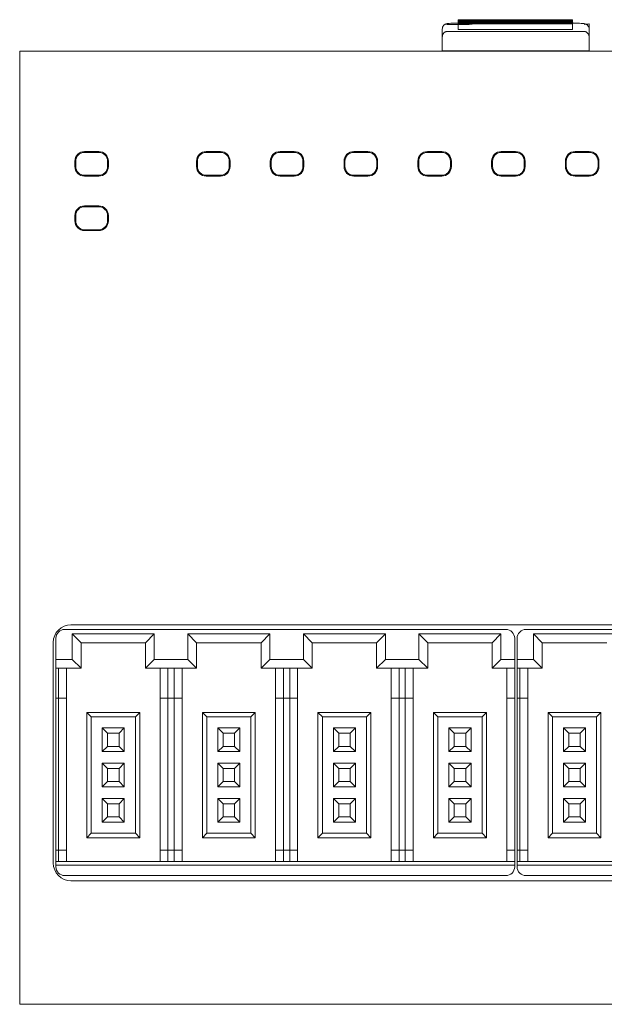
# Model space of a CAD drawing. Header units: millimetres. Extents: x -1114 to 1396, y -630 to 631.
# Tile 778 of 780: x 1198 to 1231, y 452 to 507. Entities that reach past the tile are written whole.
import ezdxf

# ---------------------------------------------------------------- set-up
doc = ezdxf.new("R2010")
doc.units = ezdxf.units.MM
doc.header["$MEASUREMENT"] = 0

msp = doc.modelspace()

# ---------------------------------------------------------------- linework, layer by layer
at = {"lineweight": 18}
for p, q in [((1223.0812, 507.1958), (1223.0774, 507.1958)), ((1223.0774, 507.1958), (1223.0774, 507.1954)), ((1223.0804, 507.2111), (1223.0843, 507.2111)), ((1223.0812, 507.3515), (1223.0812, 507.3829)), ((1223.0812, 507.3515), (1223.0812, 507.2882)), ((1223.0812, 507.2882), (1223.0812, 507.3514)), ((1223.0812, 507.2568), (1223.0812, 507.2882)), ((1223.0812, 507.2568), (1223.0812, 507.1935)), ((1223.0812, 507.1935), (1223.0812, 507.2567)), ((1223.0812, 507.1621), (1223.0812, 507.1935)), ((1223.0812, 507.1621), (1223.0812, 506.844)), ((1223.0812, 507.0029), (1223.0812, 507.162)), ((1223.2812, 507.3934), (1229.356, 507.3934)), ((1229.356, 507.341), (1223.2812, 507.341)), ((1223.2812, 507.2987), (1229.356, 507.2987)), ((1229.356, 507.2463), (1223.2812, 507.2463)), ((1223.2812, 507.204), (1229.356, 507.204)), ((1229.356, 507.1516), (1223.2812, 507.1516)), ((1229.5989, 507.1958), (1229.5559, 507.1958)), ((1229.556, 507.3829), (1229.556, 507.3515)), ((1229.556, 507.3515), (1229.556, 507.2882)), ((1229.556, 507.2882), (1229.556, 507.2568)), ((1229.556, 507.2568), (1229.556, 507.1935)), ((1229.556, 507.1935), (1229.556, 507.1621)), ((1229.556, 507.1621), (1229.556, 506.8439)), ((1229.559, 507.2111), (1229.602, 507.2111)), ((1229.602, 507.2111), (1229.5988, 507.2111)), ((1229.5989, 507.1958), (1229.5989, 507.1954)), ((1230.4989, 507.1637), (1230.4989, 506.4055)), ((1222.1774, 506.404), (1222.1774, 506.8644)), ((1222.1774, 506.4016), (1222.1774, 506.8644)), ((1223.0812, 506.8438), (1223.0812, 507.0029)), ((1223.2812, 506.8335), (1229.356, 506.8335)), ((1230.4989, 506.8644), (1230.4989, 506.4016)), ((1198.2246, 505.6053), (1254.4301, 505.6053)), ((1198.2246, 503.6053), (1198.2246, 505.6053)), ((1254.4301, 505.6053), (1198.2246, 505.6053)), ((1222.1774, 505.6078), (1222.1774, 505.6294)), ((1222.1774, 505.6053), (1222.1774, 505.6078)), ((1222.1774, 505.6078), (1230.4989, 505.6078)), ((1230.4989, 505.6078), (1230.4989, 505.6295)), ((1230.4989, 505.6078), (1230.4989, 505.6053)), ((1198.2246, 453.6053), (1198.2246, 503.6053)), ((1201.9033, 499.9259), (1202.7033, 499.9259)), ((1208.8004, 499.9259), (1209.6004, 499.9259)), ((1212.9813, 499.9259), (1213.7813, 499.9259)), ((1217.1621, 499.9259), (1217.9621, 499.9259)), ((1221.343, 499.9259), (1222.143, 499.9259)), ((1225.5238, 499.9259), (1226.3238, 499.9259)), ((1229.7047, 499.9259), (1230.5047, 499.9259)), ((1201.3532, 499.3759), (1201.3532, 499.0759)), ((1201.4033, 499.3759), (1201.4033, 499.0759)), ((1201.5498, 499.7294), (1201.5101, 499.7691)), ((1202.7033, 499.8759), (1201.9033, 499.8759)), ((1203.0965, 499.7691), (1203.0569, 499.7294)), ((1203.2033, 499.0759), (1203.2033, 499.3759)), ((1203.2534, 499.3759), (1203.2534, 499.0759)), ((1208.2503, 499.3759), (1208.2503, 499.0759)), ((1208.3004, 499.0759), (1208.3004, 499.3759)), ((1208.4072, 499.7691), (1208.4469, 499.7294)), ((1208.8004, 499.8759), (1209.6004, 499.8759)), ((1209.954, 499.7294), (1209.9936, 499.7691)), ((1210.1004, 499.3759), (1210.1004, 499.0759)), ((1210.1505, 499.3759), (1210.1505, 499.0759)), ((1212.4312, 499.3759), (1212.4312, 499.0759)), ((1212.4813, 499.0759), (1212.4813, 499.3759)), ((1212.6277, 499.7294), (1212.5881, 499.7691)), ((1212.9813, 499.8759), (1213.7813, 499.8759)), ((1214.1745, 499.7691), (1214.1348, 499.7294)), ((1214.2813, 499.3759), (1214.2813, 499.0759)), ((1214.3313, 499.3759), (1214.3313, 499.0759)), ((1216.6121, 499.3759), (1216.6121, 499.0759)), ((1216.6621, 499.0759), (1216.6621, 499.3759)), ((1216.7689, 499.7691), (1216.8086, 499.7294)), ((1217.1621, 499.8759), (1217.9621, 499.8759)), ((1218.3157, 499.7294), (1218.3553, 499.7691)), ((1218.4621, 499.3759), (1218.4621, 499.0759)), ((1218.5122, 499.3759), (1218.5122, 499.0759)), ((1220.7929, 499.3759), (1220.7929, 499.0759)), ((1220.843, 499.0759), (1220.843, 499.3759)), ((1220.9498, 499.7691), (1220.9894, 499.7294)), ((1221.343, 499.8759), (1222.143, 499.8759)), ((1222.4965, 499.7294), (1222.5362, 499.7691)), ((1222.643, 499.3759), (1222.643, 499.0759)), ((1222.693, 499.3759), (1222.693, 499.0759)), ((1224.9738, 499.3759), (1224.9738, 499.0759)), ((1225.0238, 499.0759), (1225.0238, 499.3759)), ((1225.1306, 499.7691), (1225.1703, 499.7294)), ((1225.5238, 499.8759), (1226.3238, 499.8759)), ((1226.6774, 499.7294), (1226.717, 499.7691)), ((1226.8238, 499.3759), (1226.8238, 499.0759)), ((1226.8739, 499.3759), (1226.8739, 499.0759)), ((1229.1546, 499.3759), (1229.1546, 499.0759)), ((1229.2047, 499.0759), (1229.2047, 499.3759)), ((1229.3115, 499.7691), (1229.3511, 499.7294)), ((1229.7047, 499.8759), (1230.5047, 499.8759)), ((1230.8979, 499.7691), (1230.8582, 499.7294)), ((1231.0047, 499.3759), (1231.0047, 499.0759)), ((1231.0548, 499.3759), (1231.0548, 499.0759)), ((1201.5101, 498.6827), (1201.5498, 498.7223)), ((1201.9033, 498.5759), (1202.7033, 498.5759)), ((1201.9033, 498.5258), (1202.7033, 498.5258)), ((1203.0965, 498.6827), (1203.0569, 498.7223)), ((1208.4469, 498.7223), (1208.4072, 498.6827)), ((1209.6004, 498.5759), (1208.8004, 498.5759)), ((1208.8004, 498.5258), (1209.6004, 498.5258)), ((1209.9936, 498.6827), (1209.954, 498.7223)), ((1212.5881, 498.6827), (1212.6277, 498.7223)), ((1213.7813, 498.5759), (1212.9813, 498.5759)), ((1212.9813, 498.5258), (1213.7813, 498.5258)), ((1214.1348, 498.7223), (1214.1745, 498.6827)), ((1216.7689, 498.6827), (1216.8086, 498.7223)), ((1217.9621, 498.5759), (1217.1621, 498.5759)), ((1217.1621, 498.5258), (1217.9621, 498.5258)), ((1218.3157, 498.7223), (1218.3553, 498.6827)), ((1220.9894, 498.7223), (1220.9498, 498.6827)), ((1222.143, 498.5759), (1221.343, 498.5759)), ((1221.343, 498.5258), (1222.143, 498.5258)), ((1222.5362, 498.6827), (1222.4965, 498.7223)), ((1225.1703, 498.7223), (1225.1306, 498.6827)), ((1226.3238, 498.5759), (1225.5238, 498.5759)), ((1225.5238, 498.5258), (1226.3238, 498.5258)), ((1226.6774, 498.7223), (1226.717, 498.6827)), ((1229.3511, 498.7223), (1229.3115, 498.6827)), ((1230.5047, 498.5759), (1229.7047, 498.5759)), ((1229.7047, 498.5258), (1230.5047, 498.5258)), ((1230.8582, 498.7223), (1230.8979, 498.6827)), ((1201.5498, 496.6469), (1201.5101, 496.6866)), ((1201.9033, 496.8434), (1202.7033, 496.8434)), ((1201.9033, 496.7934), (1202.7033, 496.7934)), ((1203.0965, 496.6866), (1203.0569, 496.6469)), ((1201.3532, 496.2934), (1201.3532, 495.9934)), ((1201.4033, 495.9934), (1201.4033, 496.2934)), ((1203.2033, 496.2934), (1203.2033, 495.9934)), ((1203.2534, 496.2934), (1203.2534, 495.9934)), ((1201.5101, 495.6002), (1201.5498, 495.6398)), ((1202.7033, 495.4934), (1201.9033, 495.4934)), ((1201.9033, 495.4433), (1202.7033, 495.4433)), ((1203.0569, 495.6398), (1203.0965, 495.6002)), ((1201.1298, 473.1048), (1251.5298, 473.1048)), ((1200.7803, 472.8433), (1225.7803, 472.8433)), ((1201.2053, 471.1433), (1201.2053, 472.5933)), ((1201.2053, 472.5933), (1201.7053, 472.0933)), ((1201.2053, 472.5933), (1205.8553, 472.5933)), ((1205.8553, 472.5933), (1205.3553, 472.0933)), ((1205.8553, 472.5933), (1205.8553, 471.1433)), ((1207.7553, 472.5933), (1208.2553, 472.0933)), ((1207.7553, 471.1433), (1207.7553, 472.5933)), ((1207.7553, 472.5933), (1212.4053, 472.5933)), ((1212.4053, 472.5933), (1211.9053, 472.0933)), ((1212.4053, 472.5933), (1212.4053, 471.1433)), ((1214.3053, 472.5933), (1214.8053, 472.0933)), ((1214.3053, 471.1433), (1214.3053, 472.5933)), ((1214.3053, 472.5933), (1218.9553, 472.5933)), ((1218.9553, 472.5933), (1218.4553, 472.0933)), ((1218.9553, 472.5933), (1218.9553, 471.1433)), ((1220.8553, 472.5933), (1221.3553, 472.0933)), ((1220.8553, 471.1433), (1220.8553, 472.5933)), ((1220.8553, 472.5933), (1225.5053, 472.5933)), ((1225.5053, 472.5933), (1225.0053, 472.0933)), ((1225.5053, 472.5933), (1225.5053, 471.1433)), ((1226.9203, 472.8433), (1239.4203, 472.8433)), ((1227.3453, 472.5933), (1227.8453, 472.0933)), ((1227.3453, 472.5933), (1227.3453, 471.1433)), ((1231.9953, 472.5933), (1227.3453, 472.5933)), ((1200.1298, 459.6048), (1200.1298, 472.1048)), ((1200.2803, 471.1433), (1200.2803, 472.3433)), ((1201.7053, 470.6433), (1201.7053, 472.0933)), ((1201.7053, 472.0933), (1205.3553, 472.0933)), ((1205.3553, 472.0933), (1205.3553, 470.6433)), ((1208.2553, 472.0933), (1211.9053, 472.0933)), ((1208.2553, 470.6433), (1208.2553, 472.0933)), ((1211.9053, 472.0933), (1211.9053, 470.6433)), ((1214.8053, 470.6433), (1214.8053, 472.0933)), ((1214.8053, 472.0933), (1218.4553, 472.0933)), ((1218.4553, 472.0933), (1218.4553, 470.6433)), ((1221.3553, 472.0933), (1225.0053, 472.0933)), ((1221.3553, 470.6433), (1221.3553, 472.0933)), ((1225.0053, 472.0933), (1225.0053, 470.6433)), ((1226.2803, 472.3433), (1226.2803, 471.1433)), ((1226.4203, 471.1433), (1226.4203, 472.3433)), ((1227.8453, 472.0933), (1231.4953, 472.0933)), ((1227.8453, 470.6433), (1227.8453, 472.0933)), ((1200.2803, 470.6433), (1200.2803, 471.1433)), ((1200.2803, 471.1433), (1201.2053, 471.1433)), ((1201.2053, 471.1433), (1201.7053, 470.6433)), ((1205.8553, 471.1433), (1205.3553, 470.6433)), ((1205.8553, 471.1433), (1207.7553, 471.1433)), ((1207.7553, 471.1433), (1208.2553, 470.6433)), ((1212.4053, 471.1433), (1211.9053, 470.6433)), ((1212.4053, 471.1433), (1214.3053, 471.1433)), ((1214.3053, 471.1433), (1214.8053, 470.6433)), ((1218.9553, 471.1433), (1218.4553, 470.6433)), ((1218.9553, 471.1433), (1220.8553, 471.1433)), ((1220.8553, 471.1433), (1221.3553, 470.6433)), ((1225.5053, 471.1433), (1225.0053, 470.6433)), ((1226.2803, 471.1433), (1225.5053, 471.1433)), ((1226.2803, 471.1433), (1226.2803, 470.6433)), ((1226.4203, 470.6433), (1226.4203, 471.1433)), ((1227.3453, 471.1433), (1226.4203, 471.1433)), ((1227.3453, 471.1433), (1227.8453, 470.6433)), ((1200.2803, 468.9433), (1200.2803, 470.6433)), ((1200.2803, 470.6433), (1201.7053, 470.6433)), ((1200.4303, 468.9433), (1200.4303, 470.6433)), ((1200.8803, 468.9433), (1200.8803, 470.6433)), ((1205.3553, 470.6433), (1208.2553, 470.6433)), ((1206.1803, 470.6433), (1206.1803, 468.9433)), ((1206.6303, 468.9433), (1206.6303, 470.6433)), ((1206.9803, 470.6433), (1206.9803, 468.9433)), ((1207.4303, 468.9433), (1207.4303, 470.6433)), ((1211.9053, 470.6433), (1214.8053, 470.6433)), ((1212.7303, 470.6433), (1212.7303, 468.9433)), ((1213.1803, 468.9433), (1213.1803, 470.6433)), ((1213.5303, 470.6433), (1213.5303, 468.9433)), ((1213.9803, 468.9433), (1213.9803, 470.6433)), ((1218.4553, 470.6433), (1221.3553, 470.6433)), ((1219.2803, 470.6433), (1219.2803, 468.9433)), ((1219.7303, 468.9433), (1219.7303, 470.6433)), ((1220.0803, 470.6433), (1220.0803, 468.9433)), ((1220.5303, 468.9433), (1220.5303, 470.6433)), ((1225.0053, 470.6433), (1226.2803, 470.6433)), ((1225.8303, 470.6433), (1225.8303, 468.9433)), ((1226.2803, 470.6433), (1226.2803, 468.9433)), ((1226.4203, 468.9433), (1226.4203, 470.6433)), ((1226.4203, 470.6433), (1227.8453, 470.6433)), ((1226.5703, 468.9433), (1226.5703, 470.6433)), ((1227.0203, 468.9433), (1227.0203, 470.6433)), ((1200.2803, 460.3433), (1200.2803, 468.9433)), ((1200.2803, 468.9433), (1200.4303, 468.9433)), ((1200.4303, 460.3433), (1200.4303, 468.9433)), ((1200.4303, 468.9433), (1200.8803, 468.9433)), ((1200.8803, 460.3433), (1200.8803, 468.9433)), ((1206.1803, 468.9433), (1206.1803, 460.3433)), ((1206.1803, 468.9433), (1206.6303, 468.9433)), ((1206.6303, 460.3433), (1206.6303, 468.9433)), ((1206.6303, 468.9433), (1206.9803, 468.9433)), ((1206.9803, 468.9433), (1206.9803, 460.3433)), ((1206.9803, 468.9433), (1207.4303, 468.9433)), ((1207.4303, 460.3433), (1207.4303, 468.9433)), ((1212.7303, 468.9433), (1212.7303, 460.3433)), ((1212.7303, 468.9433), (1213.1803, 468.9433)), ((1213.1803, 460.3433), (1213.1803, 468.9433)), ((1213.1803, 468.9433), (1213.5303, 468.9433)), ((1213.5303, 468.9433), (1213.5303, 460.3433)), ((1213.5303, 468.9433), (1213.9803, 468.9433)), ((1213.9803, 460.3433), (1213.9803, 468.9433)), ((1219.2803, 468.9433), (1219.2803, 460.3433)), ((1219.2803, 468.9433), (1219.7303, 468.9433)), ((1219.7303, 460.3433), (1219.7303, 468.9433)), ((1219.7303, 468.9433), (1220.0803, 468.9433)), ((1220.0803, 468.9433), (1220.0803, 460.3433)), ((1220.0803, 468.9433), (1220.5303, 468.9433)), ((1220.5303, 460.3433), (1220.5303, 468.9433)), ((1225.8303, 468.9433), (1225.8303, 460.3433)), ((1225.8303, 468.9433), (1226.2803, 468.9433)), ((1226.2803, 468.9433), (1226.2803, 460.3433)), ((1226.4203, 460.3433), (1226.4203, 468.9433)), ((1226.4203, 468.9433), (1226.5703, 468.9433)), ((1226.5703, 460.3433), (1226.5703, 468.9433)), ((1226.5703, 468.9433), (1227.0203, 468.9433)), ((1227.0203, 460.3433), (1227.0203, 468.9433)), ((1202.0303, 468.1433), (1202.0303, 461.0433)), ((1205.0303, 468.1433), (1202.0303, 468.1433)), ((1202.0303, 468.1433), (1202.2803, 467.8933)), ((1205.0303, 468.1433), (1204.7803, 467.8933)), ((1205.0303, 461.0433), (1205.0303, 468.1433)), ((1211.5803, 468.1433), (1208.5803, 468.1433)), ((1208.5803, 468.1433), (1208.8303, 467.8933)), ((1208.5803, 468.1433), (1208.5803, 461.0433)), ((1211.5803, 468.1433), (1211.3303, 467.8933)), ((1211.5803, 461.0433), (1211.5803, 468.1433)), ((1215.1303, 468.1433), (1215.1303, 461.0433)), ((1218.1303, 468.1433), (1215.1303, 468.1433)), ((1215.1303, 468.1433), (1215.3803, 467.8933)), ((1218.1303, 468.1433), (1217.8803, 467.8933)), ((1218.1303, 461.0433), (1218.1303, 468.1433)), ((1224.6803, 468.1433), (1221.6803, 468.1433)), ((1221.6803, 468.1433), (1221.9303, 467.8933)), ((1221.6803, 468.1433), (1221.6803, 461.0433)), ((1224.6803, 468.1433), (1224.4303, 467.8933)), ((1224.6803, 461.0433), (1224.6803, 468.1433)), ((1231.1703, 468.1433), (1228.1703, 468.1433)), ((1228.1703, 468.1433), (1228.4203, 467.8933)), ((1228.1703, 468.1433), (1228.1703, 461.0433)), ((1231.1703, 468.1433), (1230.9203, 467.8933)), ((1231.1703, 461.0433), (1231.1703, 468.1433)), ((1202.2803, 467.8933), (1204.7803, 467.8933)), ((1202.2803, 461.2933), (1202.2803, 467.8933)), ((1204.7803, 467.8933), (1204.7803, 461.2933)), ((1208.8303, 467.8933), (1211.3303, 467.8933)), ((1208.8303, 461.2933), (1208.8303, 467.8933)), ((1211.3303, 467.8933), (1211.3303, 461.2933)), ((1215.3803, 461.2933), (1215.3803, 467.8933)), ((1215.3803, 467.8933), (1217.8803, 467.8933)), ((1217.8803, 467.8933), (1217.8803, 461.2933)), ((1221.9303, 467.8933), (1224.4303, 467.8933)), ((1221.9303, 461.2933), (1221.9303, 467.8933)), ((1224.4303, 467.8933), (1224.4303, 461.2933)), ((1228.4203, 467.8933), (1230.9203, 467.8933)), ((1228.4203, 461.2933), (1228.4203, 467.8933)), ((1230.9203, 467.8933), (1230.9203, 461.2933)), ((1202.9053, 467.2683), (1202.9053, 465.9183)), ((1204.1553, 467.2683), (1202.9053, 467.2683)), ((1203.2053, 466.9683), (1202.9053, 467.2683)), ((1203.2053, 466.2183), (1203.2053, 466.9683)), ((1203.2053, 466.9683), (1203.8553, 466.9683)), ((1203.8553, 466.9683), (1204.1553, 467.2683)), ((1203.8553, 466.9683), (1203.8553, 466.2183)), ((1204.1553, 465.9183), (1204.1553, 467.2683)), ((1209.4553, 467.2683), (1209.4553, 465.9183)), ((1210.7053, 467.2683), (1209.4553, 467.2683)), ((1209.7553, 466.9683), (1209.4553, 467.2683)), ((1209.7553, 466.2183), (1209.7553, 466.9683)), ((1209.7553, 466.9683), (1210.4053, 466.9683)), ((1210.4053, 466.9683), (1210.7053, 467.2683)), ((1210.4053, 466.9683), (1210.4053, 466.2183)), ((1210.7053, 465.9183), (1210.7053, 467.2683)), ((1217.2553, 467.2683), (1216.0053, 467.2683)), ((1216.0053, 467.2683), (1216.0053, 465.9183)), ((1216.3053, 466.9683), (1216.0053, 467.2683)), ((1216.3053, 466.9683), (1216.9553, 466.9683)), ((1216.3053, 466.2183), (1216.3053, 466.9683)), ((1216.9553, 466.9683), (1217.2553, 467.2683)), ((1216.9553, 466.9683), (1216.9553, 466.2183)), ((1217.2553, 465.9183), (1217.2553, 467.2683)), ((1222.8553, 466.9683), (1222.5553, 467.2683)), ((1222.5553, 467.2683), (1222.5553, 465.9183)), ((1223.8053, 467.2683), (1222.5553, 467.2683)), ((1222.8553, 466.2183), (1222.8553, 466.9683)), ((1222.8553, 466.9683), (1223.5053, 466.9683)), ((1223.5053, 466.9683), (1223.8053, 467.2683)), ((1223.5053, 466.9683), (1223.5053, 466.2183)), ((1223.8053, 465.9183), (1223.8053, 467.2683)), ((1229.3453, 466.9683), (1229.0453, 467.2683)), ((1229.0453, 467.2683), (1229.0453, 465.9183)), ((1230.2953, 467.2683), (1229.0453, 467.2683)), ((1229.3453, 466.2183), (1229.3453, 466.9683)), ((1229.3453, 466.9683), (1229.9953, 466.9683)), ((1229.9953, 466.9683), (1230.2953, 467.2683)), ((1229.9953, 466.9683), (1229.9953, 466.2183)), ((1230.2953, 465.9183), (1230.2953, 467.2683)), ((1202.9053, 465.9183), (1203.2053, 466.2183)), ((1202.9053, 465.9183), (1204.1553, 465.9183)), ((1203.8553, 466.2183), (1203.2053, 466.2183)), ((1203.8553, 466.2183), (1204.1553, 465.9183)), ((1209.4553, 465.9183), (1209.7553, 466.2183)), ((1209.4553, 465.9183), (1210.7053, 465.9183)), ((1210.4053, 466.2183), (1209.7553, 466.2183)), ((1210.4053, 466.2183), (1210.7053, 465.9183)), ((1216.0053, 465.9183), (1216.3053, 466.2183)), ((1216.0053, 465.9183), (1217.2553, 465.9183)), ((1216.9553, 466.2183), (1216.3053, 466.2183)), ((1216.9553, 466.2183), (1217.2553, 465.9183)), ((1222.5553, 465.9183), (1222.8553, 466.2183)), ((1222.5553, 465.9183), (1223.8053, 465.9183)), ((1223.5053, 466.2183), (1222.8553, 466.2183)), ((1223.5053, 466.2183), (1223.8053, 465.9183)), ((1229.0453, 465.9183), (1229.3453, 466.2183)), ((1229.0453, 465.9183), (1230.2953, 465.9183)), ((1229.9953, 466.2183), (1229.3453, 466.2183)), ((1229.9953, 466.2183), (1230.2953, 465.9183)), ((1203.2053, 464.9683), (1202.9053, 465.2683)), ((1202.9053, 465.2683), (1202.9053, 463.9183)), ((1204.1553, 465.2683), (1202.9053, 465.2683)), ((1203.2053, 464.9683), (1203.8553, 464.9683)), ((1203.2053, 464.2183), (1203.2053, 464.9683)), ((1203.8553, 464.9683), (1204.1553, 465.2683)), ((1203.8553, 464.9683), (1203.8553, 464.2183)), ((1204.1553, 463.9183), (1204.1553, 465.2683)), ((1209.4553, 465.2683), (1209.4553, 463.9183)), ((1210.7053, 465.2683), (1209.4553, 465.2683)), ((1209.7553, 464.9683), (1209.4553, 465.2683)), ((1209.7553, 464.2183), (1209.7553, 464.9683)), ((1209.7553, 464.9683), (1210.4053, 464.9683)), ((1210.4053, 464.9683), (1210.7053, 465.2683)), ((1210.4053, 464.9683), (1210.4053, 464.2183)), ((1210.7053, 463.9183), (1210.7053, 465.2683)), ((1216.0053, 465.2683), (1216.0053, 463.9183)), ((1217.2553, 465.2683), (1216.0053, 465.2683)), ((1216.3053, 464.9683), (1216.0053, 465.2683)), ((1216.3053, 464.2183), (1216.3053, 464.9683)), ((1216.3053, 464.9683), (1216.9553, 464.9683)), ((1216.9553, 464.9683), (1217.2553, 465.2683)), ((1216.9553, 464.9683), (1216.9553, 464.2183)), ((1217.2553, 463.9183), (1217.2553, 465.2683)), ((1222.8553, 464.9683), (1222.5553, 465.2683)), ((1222.5553, 465.2683), (1222.5553, 463.9183)), ((1223.8053, 465.2683), (1222.5553, 465.2683)), ((1222.8553, 464.2183), (1222.8553, 464.9683)), ((1222.8553, 464.9683), (1223.5053, 464.9683)), ((1223.5053, 464.9683), (1223.8053, 465.2683)), ((1223.5053, 464.9683), (1223.5053, 464.2183)), ((1223.8053, 463.9183), (1223.8053, 465.2683)), ((1229.0453, 465.2683), (1229.0453, 463.9183)), ((1230.2953, 465.2683), (1229.0453, 465.2683)), ((1229.3453, 464.9683), (1229.0453, 465.2683)), ((1229.3453, 464.2183), (1229.3453, 464.9683)), ((1229.3453, 464.9683), (1229.9953, 464.9683)), ((1229.9953, 464.9683), (1230.2953, 465.2683)), ((1229.9953, 464.9683), (1229.9953, 464.2183)), ((1230.2953, 463.9183), (1230.2953, 465.2683)), ((1202.9053, 463.9183), (1203.2053, 464.2183)), ((1203.8553, 464.2183), (1203.2053, 464.2183)), ((1203.8553, 464.2183), (1204.1553, 463.9183)), ((1209.4553, 463.9183), (1209.7553, 464.2183)), ((1210.4053, 464.2183), (1209.7553, 464.2183)), ((1210.4053, 464.2183), (1210.7053, 463.9183)), ((1216.0053, 463.9183), (1216.3053, 464.2183)), ((1216.9553, 464.2183), (1216.3053, 464.2183)), ((1216.9553, 464.2183), (1217.2553, 463.9183)), ((1222.5553, 463.9183), (1222.8553, 464.2183)), ((1223.5053, 464.2183), (1222.8553, 464.2183)), ((1223.5053, 464.2183), (1223.8053, 463.9183)), ((1229.0453, 463.9183), (1229.3453, 464.2183)), ((1229.9953, 464.2183), (1229.3453, 464.2183)), ((1229.9953, 464.2183), (1230.2953, 463.9183)), ((1202.9053, 463.9183), (1204.1553, 463.9183)), ((1209.4553, 463.9183), (1210.7053, 463.9183)), ((1216.0053, 463.9183), (1217.2553, 463.9183)), ((1222.5553, 463.9183), (1223.8053, 463.9183)), ((1229.0453, 463.9183), (1230.2953, 463.9183)), ((1203.2053, 462.9683), (1202.9053, 463.2683)), ((1202.9053, 463.2683), (1202.9053, 461.9183)), ((1204.1553, 463.2683), (1202.9053, 463.2683)), ((1203.8553, 462.9683), (1204.1553, 463.2683)), ((1204.1553, 461.9183), (1204.1553, 463.2683)), ((1209.4553, 463.2683), (1209.4553, 461.9183)), ((1210.7053, 463.2683), (1209.4553, 463.2683)), ((1209.7553, 462.9683), (1209.4553, 463.2683)), ((1210.4053, 462.9683), (1210.7053, 463.2683)), ((1210.7053, 461.9183), (1210.7053, 463.2683)), ((1216.0053, 463.2683), (1216.0053, 461.9183)), ((1217.2553, 463.2683), (1216.0053, 463.2683)), ((1216.3053, 462.9683), (1216.0053, 463.2683)), ((1216.9553, 462.9683), (1217.2553, 463.2683)), ((1217.2553, 461.9183), (1217.2553, 463.2683)), ((1222.8553, 462.9683), (1222.5553, 463.2683)), ((1222.5553, 463.2683), (1222.5553, 461.9183)), ((1223.8053, 463.2683), (1222.5553, 463.2683)), ((1223.5053, 462.9683), (1223.8053, 463.2683)), ((1223.8053, 461.9183), (1223.8053, 463.2683)), ((1229.0453, 463.2683), (1229.0453, 461.9183)), ((1230.2953, 463.2683), (1229.0453, 463.2683)), ((1229.3453, 462.9683), (1229.0453, 463.2683)), ((1229.9953, 462.9683), (1230.2953, 463.2683)), ((1230.2953, 461.9183), (1230.2953, 463.2683)), ((1203.2053, 462.9683), (1203.8553, 462.9683)), ((1203.2053, 462.2183), (1203.2053, 462.9683)), ((1203.8553, 462.9683), (1203.8553, 462.2183)), ((1209.7553, 462.2183), (1209.7553, 462.9683)), ((1209.7553, 462.9683), (1210.4053, 462.9683)), ((1210.4053, 462.9683), (1210.4053, 462.2183)), ((1216.3053, 462.2183), (1216.3053, 462.9683)), ((1216.3053, 462.9683), (1216.9553, 462.9683)), ((1216.9553, 462.9683), (1216.9553, 462.2183)), ((1222.8553, 462.9683), (1223.5053, 462.9683)), ((1222.8553, 462.2183), (1222.8553, 462.9683)), ((1223.5053, 462.9683), (1223.5053, 462.2183)), ((1229.3453, 462.2183), (1229.3453, 462.9683)), ((1229.3453, 462.9683), (1229.9953, 462.9683)), ((1229.9953, 462.9683), (1229.9953, 462.2183)), ((1202.9053, 461.9183), (1203.2053, 462.2183)), ((1203.8553, 462.2183), (1203.2053, 462.2183)), ((1203.8553, 462.2183), (1204.1553, 461.9183)), ((1209.4553, 461.9183), (1209.7553, 462.2183)), ((1210.4053, 462.2183), (1209.7553, 462.2183)), ((1210.4053, 462.2183), (1210.7053, 461.9183)), ((1216.0053, 461.9183), (1216.3053, 462.2183)), ((1216.9553, 462.2183), (1216.3053, 462.2183)), ((1216.9553, 462.2183), (1217.2553, 461.9183)), ((1222.5553, 461.9183), (1222.8553, 462.2183)), ((1223.5053, 462.2183), (1222.8553, 462.2183)), ((1223.5053, 462.2183), (1223.8053, 461.9183)), ((1229.0453, 461.9183), (1229.3453, 462.2183)), ((1229.9953, 462.2183), (1229.3453, 462.2183)), ((1229.9953, 462.2183), (1230.2953, 461.9183)), ((1202.9053, 461.9183), (1204.1553, 461.9183)), ((1209.4553, 461.9183), (1210.7053, 461.9183)), ((1216.0053, 461.9183), (1217.2553, 461.9183)), ((1222.5553, 461.9183), (1223.8053, 461.9183)), ((1229.0453, 461.9183), (1230.2953, 461.9183)), ((1202.0303, 461.0433), (1202.2803, 461.2933)), ((1202.0303, 461.0433), (1205.0303, 461.0433)), ((1204.7803, 461.2933), (1202.2803, 461.2933)), ((1204.7803, 461.2933), (1205.0303, 461.0433)), ((1208.5803, 461.0433), (1208.8303, 461.2933)), ((1208.5803, 461.0433), (1211.5803, 461.0433)), ((1211.3303, 461.2933), (1208.8303, 461.2933)), ((1211.3303, 461.2933), (1211.5803, 461.0433)), ((1215.1303, 461.0433), (1215.3803, 461.2933)), ((1215.1303, 461.0433), (1218.1303, 461.0433)), ((1217.8803, 461.2933), (1215.3803, 461.2933)), ((1217.8803, 461.2933), (1218.1303, 461.0433)), ((1221.6803, 461.0433), (1221.9303, 461.2933)), ((1221.6803, 461.0433), (1224.6803, 461.0433)), ((1224.4303, 461.2933), (1221.9303, 461.2933)), ((1224.4303, 461.2933), (1224.6803, 461.0433)), ((1228.1703, 461.0433), (1228.4203, 461.2933)), ((1228.1703, 461.0433), (1231.1703, 461.0433)), ((1230.9203, 461.2933), (1228.4203, 461.2933)), ((1230.9203, 461.2933), (1231.1703, 461.0433)), ((1200.2803, 459.6933), (1200.2803, 460.3433)), ((1200.4303, 460.3433), (1200.2803, 460.3433)), ((1200.8803, 460.3433), (1200.4303, 460.3433)), ((1200.4303, 459.6933), (1200.4303, 460.3433)), ((1200.8803, 459.6933), (1200.8803, 460.3433)), ((1206.6303, 460.3433), (1206.1803, 460.3433)), ((1206.1803, 460.3433), (1206.1803, 459.6933)), ((1206.9803, 460.3433), (1206.6303, 460.3433)), ((1206.6303, 460.3433), (1206.6303, 459.6933)), ((1207.4303, 460.3433), (1206.9803, 460.3433)), ((1206.9803, 460.3433), (1206.9803, 459.6933)), ((1207.4303, 459.6933), (1207.4303, 460.3433)), ((1213.1803, 460.3433), (1212.7303, 460.3433)), ((1212.7303, 460.3433), (1212.7303, 459.6933)), ((1213.5303, 460.3433), (1213.1803, 460.3433)), ((1213.1803, 460.3433), (1213.1803, 459.6933)), ((1213.9803, 460.3433), (1213.5303, 460.3433)), ((1213.5303, 460.3433), (1213.5303, 459.6933)), ((1213.9803, 459.6933), (1213.9803, 460.3433)), ((1219.7303, 460.3433), (1219.2803, 460.3433)), ((1219.2803, 460.3433), (1219.2803, 459.6933)), ((1220.0803, 460.3433), (1219.7303, 460.3433)), ((1219.7303, 460.3433), (1219.7303, 459.6933)), ((1220.5303, 460.3433), (1220.0803, 460.3433)), ((1220.0803, 460.3433), (1220.0803, 459.6933)), ((1220.5303, 459.6933), (1220.5303, 460.3433)), ((1226.2803, 460.3433), (1225.8303, 460.3433)), ((1225.8303, 460.3433), (1225.8303, 459.6933)), ((1226.2803, 460.3433), (1226.2803, 459.6933)), ((1226.4203, 459.6933), (1226.4203, 460.3433)), ((1226.5703, 460.3433), (1226.4203, 460.3433)), ((1227.0203, 460.3433), (1226.5703, 460.3433)), ((1226.5703, 459.6933), (1226.5703, 460.3433)), ((1227.0203, 459.6933), (1227.0203, 460.3433)), ((1200.2803, 459.4933), (1200.2803, 459.6933)), ((1226.2803, 459.6933), (1200.2803, 459.6933)), ((1200.2803, 459.4933), (1200.2803, 459.3933)), ((1226.2803, 459.4933), (1200.2803, 459.4933)), ((1226.2803, 459.4933), (1226.2803, 459.6933)), ((1226.2803, 459.3933), (1226.2803, 459.4933)), ((1239.4203, 459.6933), (1226.4203, 459.6933)), ((1226.4203, 459.4933), (1226.4203, 459.6933)), ((1226.4203, 459.3933), (1226.4203, 459.4933)), ((1226.4203, 459.4933), (1239.4203, 459.4933)), ((1225.7803, 458.8933), (1200.7803, 458.8933)), ((1251.5298, 458.6048), (1201.1298, 458.6048)), ((1239.4203, 458.8933), (1226.9203, 458.8933)), ((1198.2246, 451.6053), (1198.2246, 453.6053)), ((1254.4301, 451.6053), (1198.2246, 451.6053)), ((1221.4274, 451.6028), (1221.4274, 451.6053)), ((1231.2274, 451.6028), (1221.4274, 451.6028)), ((1231.2274, 451.6053), (1231.2274, 451.6028))]:
    msp.add_line(p, q, dxfattribs=at)
for centre, radius, start, end in [((1201.9033, 499.3759), 0.5501, 90, 180), ((1202.7033, 499.3759), 0.5501, 0, 90), ((1208.8004, 499.3759), 0.5501, 90, 180), ((1209.6004, 499.3759), 0.5501, 0, 90), ((1212.9813, 499.3759), 0.5501, 90, 180), ((1213.7813, 499.3759), 0.5501, 0, 90), ((1217.1621, 499.3759), 0.5501, 90, 180), ((1217.9621, 499.3759), 0.5501, 0, 90), ((1221.343, 499.3759), 0.5501, 90, 180), ((1222.143, 499.3759), 0.5501, 0, 90), ((1225.5238, 499.3759), 0.5501, 90, 180), ((1226.3238, 499.3759), 0.5501, 0, 90), ((1229.7047, 499.3759), 0.5501, 90, 180), ((1230.5047, 499.3759), 0.5501, 0, 90), ((1201.9033, 499.3759), 0.5, 90, 180), ((1202.7033, 499.3759), 0.5, 0, 90), ((1208.8004, 499.3759), 0.5, 90, 180), ((1209.6004, 499.3759), 0.5, 0, 90), ((1212.9813, 499.3759), 0.5, 90, 180), ((1213.7813, 499.3759), 0.5, 0, 90), ((1217.1621, 499.3759), 0.5, 90, 180), ((1217.9621, 499.3759), 0.5, 0, 90), ((1221.343, 499.3759), 0.5, 90, 180), ((1222.143, 499.3759), 0.5, 0, 90), ((1225.5238, 499.3759), 0.5, 90, 180), ((1226.3238, 499.3759), 0.5, 0, 90), ((1229.7047, 499.3759), 0.5, 90, 180), ((1230.5047, 499.3759), 0.5, 0, 90), ((1201.9033, 499.0759), 0.5501, 180, 270), ((1201.9033, 499.0759), 0.5, 180, 270), ((1202.7033, 499.0759), 0.5501, 270, 0), ((1202.7033, 499.0759), 0.5, 270, 0), ((1208.8004, 499.0759), 0.5501, 180, 270), ((1208.8004, 499.0759), 0.5, 180, 270), ((1209.6004, 499.0759), 0.5501, 270, 0), ((1209.6004, 499.0759), 0.5, 270, 0), ((1212.9813, 499.0759), 0.5501, 180, 270), ((1212.9813, 499.0759), 0.5, 180, 270), ((1213.7813, 499.0759), 0.5501, 270, 0), ((1213.7813, 499.0759), 0.5, 270, 0), ((1217.1621, 499.0759), 0.5501, 180, 270), ((1217.1621, 499.0759), 0.5, 180, 270), ((1217.9621, 499.0759), 0.5501, 270, 0), ((1217.9621, 499.0759), 0.5, 270, 0), ((1221.343, 499.0759), 0.5501, 180, 270), ((1221.343, 499.0759), 0.5, 180, 270), ((1222.143, 499.0759), 0.5501, 270, 0), ((1222.143, 499.0759), 0.5, 270, 0), ((1225.5238, 499.0759), 0.5501, 180, 270), ((1225.5238, 499.0759), 0.5, 180, 270), ((1226.3238, 499.0759), 0.5501, 270, 0), ((1226.3238, 499.0759), 0.5, 270, 0), ((1229.7047, 499.0759), 0.5501, 180, 270), ((1229.7047, 499.0759), 0.5, 180, 270), ((1230.5047, 499.0759), 0.5501, 270, 0), ((1230.5047, 499.0759), 0.5, 270, 0), ((1201.9033, 496.2934), 0.5501, 90, 180), ((1201.9033, 496.2934), 0.5, 90, 180), ((1202.7033, 496.2934), 0.5501, 0, 90), ((1202.7033, 496.2934), 0.5, 0, 90), ((1201.9033, 495.9934), 0.5501, 180, 270), ((1201.9033, 495.9934), 0.5, 180, 270), ((1202.7033, 495.9934), 0.5, 270, 0), ((1202.7033, 495.9934), 0.5501, 270, 0), ((1201.1298, 472.1048), 1, 90, 180), ((1200.7803, 472.3433), 0.5, 90, 180), ((1225.7803, 472.3433), 0.5, 0, 90), ((1226.9203, 472.3433), 0.5, 90, 180), ((1201.1298, 459.6048), 1, 180, 270), ((1200.7803, 459.3933), 0.5, 180, 270), ((1225.7803, 459.3933), 0.5, 270, 0), ((1226.9203, 459.3933), 0.5, 180, 270)]:
    msp.add_arc(centre, radius, start, end, dxfattribs=at)
for centre, major_axis, ratio, start_param, end_param in [((1223.0774, 507.164), (0.9, 0), 0.0523426, 3.7733833, 7.8505896), ((1223.2812, 507.3829), (0.2, 0), 0.052336, 1.5707963, 3.1415927), ((1223.2812, 507.3515), (0.2, 0), 0.052336, 3.1415927, 4.712389), ((1223.2812, 507.2882), (0.2, 0), 0.052336, 1.5707963, 3.1415927), ((1223.2812, 507.2568), (0.2, 0), 0.052336, 3.1415927, 4.712389), ((1223.2812, 507.1935), (0.2, 0), 0.052336, 1.5707963, 3.1415927), ((1223.2812, 507.1621), (0.2, 0), 0.052336, 3.1415927, 4.712389), ((1229.356, 507.3829), (0.2, 0), 0.052336, 0, 1.5707963), ((1229.356, 507.3515), (0.2, 0), 0.052336, 4.712389, 6.2831853), ((1229.356, 507.2882), (0.2, 0), 0.052336, 0, 1.5707963), ((1229.356, 507.2568), (0.2, 0), 0.052336, 4.712389, 6.2831853), ((1229.356, 507.1935), (0.2, 0), 0.052336, 0, 1.5707963), ((1229.356, 507.1621), (0.2, 0), 0.052336, 4.712389, 6.2831853), ((1229.5989, 507.164), (0.9, 0), 0.0523426, 5.4868285, 6.2769922), ((1223.2812, 506.844), (-0.2, 0), 0.0523426, 6.2831698, 7.8539816), ((1229.356, 506.8439), (-0.2, 0), 0.0523426, 1.5707963, 3.1415975)]:
    msp.add_ellipse(centre, major_axis=major_axis, ratio=ratio, start_param=start_param, end_param=end_param, dxfattribs=at)
for points, knots in [([(1223.0774, 507.1958), (1223.0015, 507.1958), (1222.8527, 507.1944), (1222.6429, 507.1878), (1222.5101, 507.1778), (1222.4391, 507.1685), (1222.3734, 507.1499), (1222.3094, 507.1181), (1222.2446, 507.0621), (1222.191, 506.9739), (1222.1779, 506.9043), (1222.1774, 506.8644)], [0, 0, 0, 0, 0.1682249, 0.3525854, 0.5461577, 0.6569556, 0.7115703, 0.7653889, 0.8335271, 0.9116716, 1, 1, 1, 1]), ([(1230.4989, 506.8644), (1230.4984, 506.9033), (1230.4864, 506.9686), (1230.4397, 507.0503), (1230.385, 507.1041), (1230.3307, 507.1374), (1230.284, 507.1556), (1230.2435, 507.166), (1230.1779, 507.1771), (1230.0703, 507.1856), (1229.8657, 507.1936), (1229.6982, 507.1957), (1229.6107, 507.1958), (1229.5989, 507.1958)], [0, 0, 0, 0, 0.0863405, 0.1559536, 0.2147065, 0.2656478, 0.3092229, 0.3508682, 0.4126632, 0.6109986, 0.7970956, 0.9728655, 1, 1, 1, 1]), ([(1222.4769, 506.7326), (1222.4654, 506.7322), (1222.4421, 506.7313), (1222.4082, 506.7246), (1222.3758, 506.7141), (1222.3447, 506.6994), (1222.307, 506.6757), (1222.2667, 506.6404), (1222.2214, 506.5808), (1222.1844, 506.5002), (1222.1798, 506.4353), (1222.1774, 506.4016)], [0, 0, 0, 0, 0.0436025, 0.0884248, 0.1368088, 0.1906336, 0.2512742, 0.367733, 0.501162, 0.7406349, 1, 1, 1, 1]), ([(1230.1989, 506.7326), (1228.9284, 506.7326), (1227.658, 506.7326), (1225.084, 506.7326), (1223.7804, 506.7326), (1222.4769, 506.7326)], [0, 0, 0, 0, 0.4935826, 0.4935826, 1, 1, 1, 1]), ([(1230.4989, 506.4016), (1230.4989, 506.4342), (1230.4947, 506.4664), (1230.4815, 506.5141), (1230.4759, 506.5299), (1230.4622, 506.5613), (1230.454, 506.5769), (1230.4392, 506.6001), (1230.4338, 506.6077), (1230.4221, 506.623), (1230.4157, 506.6306), (1230.4019, 506.6456), (1230.3945, 506.6529), (1230.3783, 506.6672), (1230.3695, 506.6742), (1230.3504, 506.6876), (1230.3401, 506.694), (1230.3232, 506.703), (1230.3173, 506.7058), (1230.3049, 506.7114), (1230.2984, 506.714), (1230.2849, 506.7188), (1230.278, 506.721), (1230.2634, 506.725), (1230.2557, 506.7267), (1230.2401, 506.7296), (1230.2321, 506.7307), (1230.2158, 506.7322), (1230.2073, 506.7326), (1230.1989, 506.7326)], [0, 0, 0, 0, 0.25, 0.25, 0.375, 0.375, 0.5, 0.5, 0.5625, 0.5625, 0.625, 0.625, 0.6875, 0.6875, 0.75, 0.75, 0.8125, 0.8125, 0.84375, 0.84375, 0.875, 0.875, 0.90625, 0.90625, 0.9375, 0.9375, 0.96875, 0.96875, 1, 1, 1, 1]), ([(1230.4989, 506.4016), (1230.4989, 506.1442), (1230.4989, 505.8869), (1230.4989, 505.6295), (1230.4989, 505.6295), (1230.4989, 505.6295)], [0, 0, 0, 0, 0.9999925, 0.9999925, 1, 1, 1, 1])]:
    msp.add_open_spline(points, degree=3, knots=knots, dxfattribs=at)
for points, degree in [([(1222.1774, 505.6295), (1222.1774, 505.8868), (1222.1774, 506.1442), (1222.1774, 506.4016)], 3), ([(1230.4989, 505.6295), (1222.1774, 505.6294)], 1)]:
    msp.add_open_spline(points, degree=degree, dxfattribs=at)

doc.saveas('drawing.dxf')
